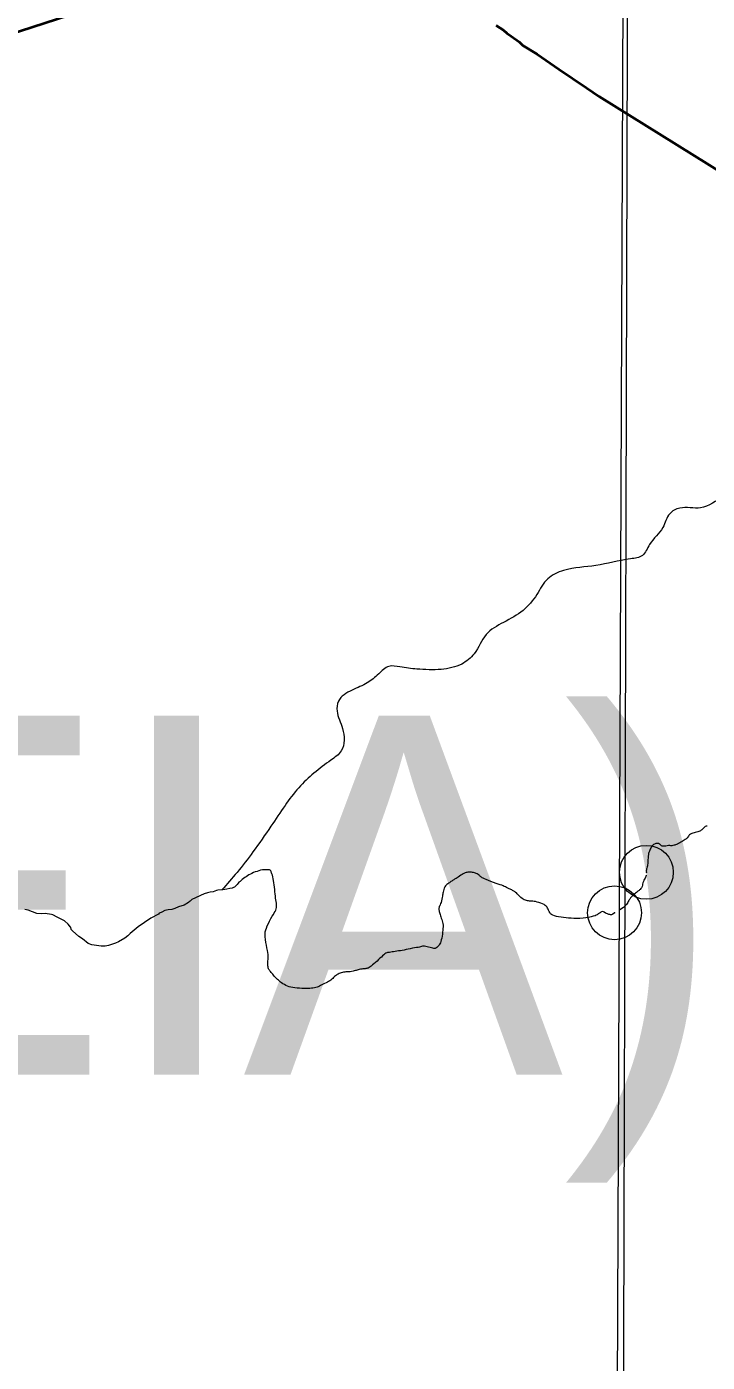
# Model space of a CAD drawing. Extents: x 553962 to 842807, y 8883888 to 9032388.
# Drawn here: x 595791 to 596739, y 8914695 to 8916555 of the extents above; entities that cross this region are included whole.
import ezdxf

# ---------------------------------------------------------------- set-up
doc = ezdxf.new("R2010")
doc.units = 0
doc.header["$LTSCALE"] = 150
doc.header["$PDMODE"] = 32
doc.header["$PDSIZE"] = 75
doc.layers.add('6', color=7, linetype='Continuous', lineweight=13)

msp = doc.modelspace()

# ---------------------------------------------------------------- linework, layer by layer
at = {"layer": '6', "lineweight": 40}
msp.add_line((590967.2, 8914985.2), (596244.3, 8916699.1), dxfattribs=at)
at = {"layer": '6'}
for points in [[(596655.5, 8924715.8), (596593.3, 8909930.3), (596531.7, 8896026.7)], [(596056.9, 8915352.1), (596055, 8915351.9), (596050.4, 8915349.8), (596046.1, 8915349.5), (596042.6, 8915348.8), (596037.9, 8915347.3), (596020.8, 8915339.2), (596018.6, 8915336.8), (596017.1, 8915336), (596016.2, 8915335), (596010.2, 8915331.3), (596002, 8915328.9), (595997.1, 8915327), (595992.9, 8915325.6), (595987.9, 8915325.1), (595983.3, 8915324), (595979, 8915321.9), (595977.8, 8915321), (595975.2, 8915320.4), (595974.1, 8915318.8), (595963.7, 8915313.4), (595946.1, 8915301.3), (595934.9, 8915292), (595931.5, 8915288.5), (595927.6, 8915285.7), (595918.6, 8915280.4), (595914.3, 8915278.6), (595904.7, 8915275.3), (595899.8, 8915274.4), (595894.3, 8915274.4), (595881.3, 8915276), (595876.1, 8915278.2), (595868.2, 8915284.5), (595863.1, 8915287.9), (595854.5, 8915295.6), (595852.8, 8915297.5), (595852, 8915300.6), (595851.1, 8915301.2), (595850.5, 8915302.8), (595848.5, 8915305.1), (595843.2, 8915309.6), (595833, 8915314.6), (595827.2, 8915317.9), (595825, 8915318.6), (595816.2, 8915319.7), (595811.3, 8915319.3), (595804.8, 8915320), (595792.5, 8915324.6), (595788, 8915325.5)], [(596056.9, 8915352.1), (596055, 8915351.9), (596050.4, 8915349.8), (596046.1, 8915349.5), (596042.6, 8915348.8), (596037.9, 8915347.3), (596020.8, 8915339.2), (596018.6, 8915336.8), (596017.1, 8915336), (596016.2, 8915335), (596010.2, 8915331.3), (596002, 8915328.9), (595997.1, 8915327), (595992.9, 8915325.6), (595987.9, 8915325.1), (595983.3, 8915324), (595979, 8915321.9), (595977.8, 8915321), (595975.2, 8915320.4), (595974.1, 8915318.8), (595963.7, 8915313.4), (595946.1, 8915301.3), (595934.9, 8915292), (595931.5, 8915288.5), (595927.6, 8915285.7), (595918.6, 8915280.4), (595914.3, 8915278.6), (595904.7, 8915275.3), (595899.8, 8915274.4), (595894.3, 8915274.4), (595881.3, 8915276), (595876.1, 8915278.2), (595868.2, 8915284.5), (595863.1, 8915287.9), (595854.5, 8915295.6), (595852.8, 8915297.5), (595852, 8915300.6), (595851.1, 8915301.2), (595850.5, 8915302.8), (595848.5, 8915305.1), (595843.2, 8915309.6), (595833, 8915314.6), (595827.2, 8915317.9), (595825, 8915318.6), (595816.2, 8915319.7), (595811.3, 8915319.3), (595804.8, 8915320), (595792.5, 8915324.6), (595788, 8915325.5)]]:
    msp.add_lwpolyline(points, dxfattribs=at)
msp.add_lwpolyline([(607600.8, 8920952.4), (596639.8, 8920989.8), (596608.8, 8909934.4), (607569.8, 8909894.9)], close=True, dxfattribs=at)
at = {"layer": '6', "lineweight": 40}
for points in [[(596444.9, 8916556.3), (596454.8, 8916549.8), (596459.8, 8916545.5), (596465.6, 8916541.6), (596476.8, 8916533.4), (596481.9, 8916528.6), (596501.9, 8916516.5), (596532.1, 8916495.5), (596570.5, 8916469.4), (596588.2, 8916457.2)], [(596588.2, 8916457.2), (598619.5, 8915193.9), (599198.7, 8914813.4)]]:
    msp.add_lwpolyline(points, dxfattribs=at)
at = {"layer": '6'}
msp.add_spline([(597035.2, 8916203.4), (597043.3, 8916176.8), (597061, 8916146.8), (597068.4, 8916129.5), (597068.4, 8916100.6), (597066.6, 8916084), (597062.5, 8916058.5), (597048.1, 8916041.8), (597023, 8916032.9), (596985.6, 8916019.6), (596959, 8916013), (596927.2, 8916020.7), (596887.7, 8916020.4), (596861.1, 8916004.8), (596838.5, 8915976.4), (596837.4, 8915961.9), (596838.9, 8915938.3), (596833.7, 8915919), (596814.1, 8915915), (596762, 8915900.6), (596729.5, 8915884.7), (596700.6, 8915884.3), (596686.6, 8915876.5), (596677, 8915857.3), (596658.5, 8915833.6), (596648.5, 8915818.4), (596631.9, 8915813.6), (596583.8, 8915804.4), (596538.7, 8915797.4), (596516.6, 8915785.9), (596501.4, 8915764.1), (596482.2, 8915741.9), (596455.2, 8915725.2), (596430.8, 8915708.2), (596414.2, 8915681.6), (596396.8, 8915667.2), (596368.3, 8915659.8), (596334.3, 8915660.2), (596310.7, 8915663.1), (596295.2, 8915663.9), (596281.1, 8915653.5), (596265.2, 8915640.9), (596244.1, 8915630.9), (596224.9, 8915615.4), (596223.1, 8915601.7), (596230.8, 8915577.4), (596229, 8915546.4), (596214.6, 8915533.4), (596190.9, 8915515.3), (596169.8, 8915495), (596150.6, 8915470.2), (596131, 8915441.4), (596105.9, 8915405.6), (596083.7, 8915377.1), (596062.6, 8915352.7)], degree=3, dxfattribs=at)
msp.add_spline([(597035.2, 8916203.4), (597043.3, 8916176.8), (597061, 8916146.8), (597068.4, 8916129.5), (597068.4, 8916100.6), (597066.6, 8916084), (597062.5, 8916058.5), (597048.1, 8916041.8), (597023, 8916032.9), (596985.6, 8916019.6), (596959, 8916013), (596927.2, 8916020.7), (596887.7, 8916020.4), (596861.1, 8916004.8), (596838.5, 8915976.4), (596837.4, 8915961.9), (596838.9, 8915938.3), (596833.7, 8915919), (596814.1, 8915915), (596762, 8915900.6), (596729.5, 8915884.7), (596700.6, 8915884.3), (596686.6, 8915876.5), (596677, 8915857.3), (596658.5, 8915833.6), (596648.5, 8915818.4), (596631.9, 8915813.6), (596583.8, 8915804.4), (596538.7, 8915797.4), (596516.6, 8915785.9), (596501.4, 8915764.1), (596482.2, 8915741.9), (596455.2, 8915725.2), (596430.8, 8915708.2), (596414.2, 8915681.6), (596396.8, 8915667.2), (596368.3, 8915659.8), (596334.3, 8915660.2), (596310.7, 8915663.1), (596295.2, 8915663.9), (596281.1, 8915653.5), (596265.2, 8915640.9), (596244.1, 8915630.9), (596224.9, 8915615.4), (596223.1, 8915601.7), (596230.8, 8915577.4), (596229, 8915546.4), (596214.6, 8915533.4), (596190.9, 8915515.3), (596169.8, 8915495), (596150.6, 8915470.2), (596131, 8915441.4), (596105.9, 8915405.6), (596083.7, 8915377.1), (596062.6, 8915352.7)], degree=3, dxfattribs=at)
for points in [[(596738.9, 8915441.6), (596737.8, 8915441.6), (596736, 8915441.1), (596733.8, 8915438.7), (596731.2, 8915436), (596728.1, 8915434.3), (596720, 8915432.1), (596714.7, 8915430.1), (596713.3, 8915428.8), (596711.9, 8915426.1), (596709.8, 8915423.7), (596704.2, 8915419.9), (596696.8, 8915416.1), (596692.5, 8915414.7), (596689.7, 8915414.1), (596686.9, 8915414.4), (596682.8, 8915414.2), (596679.7, 8915413.4), (596675.8, 8915413.6), (596674.5, 8915414.6), (596672.6, 8915416.8), (596669, 8915417.7), (596665.4, 8915416.6), (596662.7, 8915415.1), (596661, 8915412.7), (596658.1, 8915405.9), (596657.1, 8915403.8), (596656.6, 8915400.5), (596656.1, 8915393.2), (596656.1, 8915389), (596655.6, 8915386.4), (596654.5, 8915383.5), (596653.7, 8915379.8), (596654.1, 8915377.2)], [(596553.2, 8915313), (596547.9, 8915313.2), (596538.6, 8915313.9), (596524.7, 8915316), (596518.9, 8915320.5), (596516.8, 8915328), (596512.7, 8915332.3), (596501.2, 8915336.3), (596494, 8915337.2), (596488.7, 8915337.2), (596482.3, 8915338.9), (596476.1, 8915345.1), (596471.6, 8915349.8), (596469.1, 8915351.4), (596463.7, 8915353.7), (596460.5, 8915355.4), (596455, 8915358.4), (596445.9, 8915361.2), (596428.8, 8915367.6), (596423.9, 8915370.2), (596420.9, 8915373.4), (596418.6, 8915375.1), (596413.5, 8915377.2), (596406.9, 8915377.4), (596401.1, 8915376.8), (596398.3, 8915374.7), (596389.2, 8915368.9), (596386.1, 8915367), (596381.9, 8915364.2), (596377.2, 8915361.2), (596373.1, 8915357.8), (596370.4, 8915348.4), (596370.2, 8915345.1), (596368.2, 8915334.4), (596365.2, 8915329.3), (596364.4, 8915325.4), (596366.5, 8915319.8), (596368, 8915313.8), (596371.2, 8915305.9), (596370.6, 8915296.9), (596369.1, 8915284.9), (596366.4, 8915276.8), (596363, 8915273.4), (596361, 8915271.2), (596357.4, 8915271), (596347.9, 8915273.9), (596341.7, 8915274.7), (596337.2, 8915272.6), (596324.8, 8915271.1), (596313.8, 8915268.1), (596303.7, 8915267.1), (596295.4, 8915265.4), (596291.4, 8915265.4), (596285.2, 8915259.6), (596276.6, 8915251.6), (596268.2, 8915244.5), (596264.8, 8915243), (596259.7, 8915243), (596251.6, 8915241.5), (596248.2, 8915239.8), (596238.5, 8915238.3), (596232.3, 8915238.5), (596225.5, 8915236.3), (596221, 8915233.6), (596215.7, 8915227.8), (596210.2, 8915224.4), (596201.3, 8915220.3), (596195.5, 8915216.9), (596187.7, 8915215.6), (596178.1, 8915215.2), (596163.3, 8915216), (596154.2, 8915218.2), (596145, 8915223.3), (596140.3, 8915227.8), (596134.5, 8915233.8), (596130, 8915239.5), (596127.3, 8915242.3), (596126.4, 8915248.9), (596126.4, 8915253.2), (596127.9, 8915261.8), (596124.5, 8915274.8), (596121.9, 8915292.6), (596124.9, 8915301.2), (596133.3, 8915317.6), (596138.4, 8915324.3), (596139, 8915332), (596137.5, 8915340.5), (596136.2, 8915353.4), (596134.8, 8915366), (596132.2, 8915375.9), (596130.7, 8915379.5), (596128.8, 8915380.8), (596126.7, 8915380.8), (596119.7, 8915381), (596108.6, 8915377.8), (596100.2, 8915373.7), (596092.6, 8915368.5), (596086.2, 8915363.4), (596081.3, 8915357.4), (596078.7, 8915354.6), (596056.9, 8915352.1)], [(596553.2, 8915313), (596547.9, 8915313.2), (596538.6, 8915313.9), (596524.7, 8915316), (596518.9, 8915320.5), (596516.8, 8915328), (596512.7, 8915332.3), (596501.2, 8915336.3), (596494, 8915337.2), (596488.7, 8915337.2), (596482.3, 8915338.9), (596476.1, 8915345.1), (596471.6, 8915349.8), (596469.1, 8915351.4), (596463.7, 8915353.7), (596460.5, 8915355.4), (596455, 8915358.4), (596445.9, 8915361.2), (596428.8, 8915367.6), (596423.9, 8915370.2), (596420.9, 8915373.4), (596418.6, 8915375.1), (596413.5, 8915377.2), (596406.9, 8915377.4), (596401.1, 8915376.8), (596398.3, 8915374.7), (596389.2, 8915368.9), (596386.1, 8915367), (596381.9, 8915364.2), (596377.2, 8915361.2), (596373.1, 8915357.8), (596370.4, 8915348.4), (596370.2, 8915345.1), (596368.2, 8915334.4), (596365.2, 8915329.3), (596364.4, 8915325.4), (596366.5, 8915319.8), (596368, 8915313.8), (596371.2, 8915305.9), (596370.6, 8915296.9), (596369.1, 8915284.9), (596366.4, 8915276.8), (596363, 8915273.4), (596361, 8915271.2), (596357.4, 8915271), (596347.9, 8915273.9), (596341.7, 8915274.7), (596337.2, 8915272.6), (596324.8, 8915271.1), (596313.8, 8915268.1), (596303.7, 8915267.1), (596295.4, 8915265.4), (596291.4, 8915265.4), (596285.2, 8915259.6), (596276.6, 8915251.6), (596268.2, 8915244.5), (596264.8, 8915243), (596259.7, 8915243), (596251.6, 8915241.5), (596248.2, 8915239.8), (596238.5, 8915238.3), (596232.3, 8915238.5), (596225.5, 8915236.3), (596221, 8915233.6), (596215.7, 8915227.8), (596210.2, 8915224.4), (596201.3, 8915220.3), (596195.5, 8915216.9), (596187.7, 8915215.6), (596178.1, 8915215.2), (596163.3, 8915216), (596154.2, 8915218.2), (596145, 8915223.3), (596140.3, 8915227.8), (596134.5, 8915233.8), (596130, 8915239.5), (596127.3, 8915242.3), (596126.4, 8915248.9), (596126.4, 8915253.2), (596127.9, 8915261.8), (596124.5, 8915274.8), (596121.9, 8915292.6), (596124.9, 8915301.2), (596133.3, 8915317.6), (596138.4, 8915324.3), (596139, 8915332), (596137.5, 8915340.5), (596136.2, 8915353.4), (596134.8, 8915366), (596132.2, 8915375.9), (596130.7, 8915379.5), (596128.8, 8915380.8), (596126.7, 8915380.8), (596119.7, 8915381), (596108.6, 8915377.8), (596100.2, 8915373.7), (596092.6, 8915368.5), (596086.2, 8915363.4), (596081.3, 8915357.4), (596078.7, 8915354.6), (596056.9, 8915352.1)], [(596653.7, 8915373.4), (596653.7, 8915373.2), (596653.4, 8915371.6), (596652.3, 8915368.8), (596650.8, 8915366.5), (596648.9, 8915362.6), (596648.8, 8915359.1), (596647.5, 8915355.5), (596645.7, 8915353.3), (596642, 8915350.8), (596638.3, 8915347.7), (596632.2, 8915342), (596630.4, 8915339.6), (596627.4, 8915333.7), (596625.4, 8915330.4), (596616.9, 8915324.7)], [(596609.7, 8915320.8), (596605.8, 8915317.7), (596603.8, 8915317.8), (596596.1, 8915320.5), (596594.6, 8915322.6), (596591.8, 8915322.6), (596587.3, 8915319.2), (596584.3, 8915317.1), (596570.5, 8915313.2), (596558.6, 8915312.9), (596553.2, 8915313)], [(596609.7, 8915320.8), (596605.8, 8915317.7), (596603.8, 8915317.8), (596596.1, 8915320.5), (596594.6, 8915322.6), (596591.8, 8915322.6), (596587.3, 8915319.2), (596584.3, 8915317.1), (596570.5, 8915313.2), (596558.6, 8915312.9), (596553.2, 8915313)], [(596616.9, 8915324.7), (596616.8, 8915324.6), (596616.7, 8915324.6), (596616.7, 8915324.5)]]:
    msp.add_open_spline(points, degree=3, dxfattribs=at)
for p in [(596654.1, 8915377.2), (596609.7, 8915320.8)]:
    msp.add_point(p, dxfattribs=at)

# ---------------------------------------------------------------- texts
msp.add_text('(DELMIRO GOUVEIA)', height=500, dxfattribs=at).set_placement((590036.9, 8915095.5))

doc.saveas('drawing.dxf')
